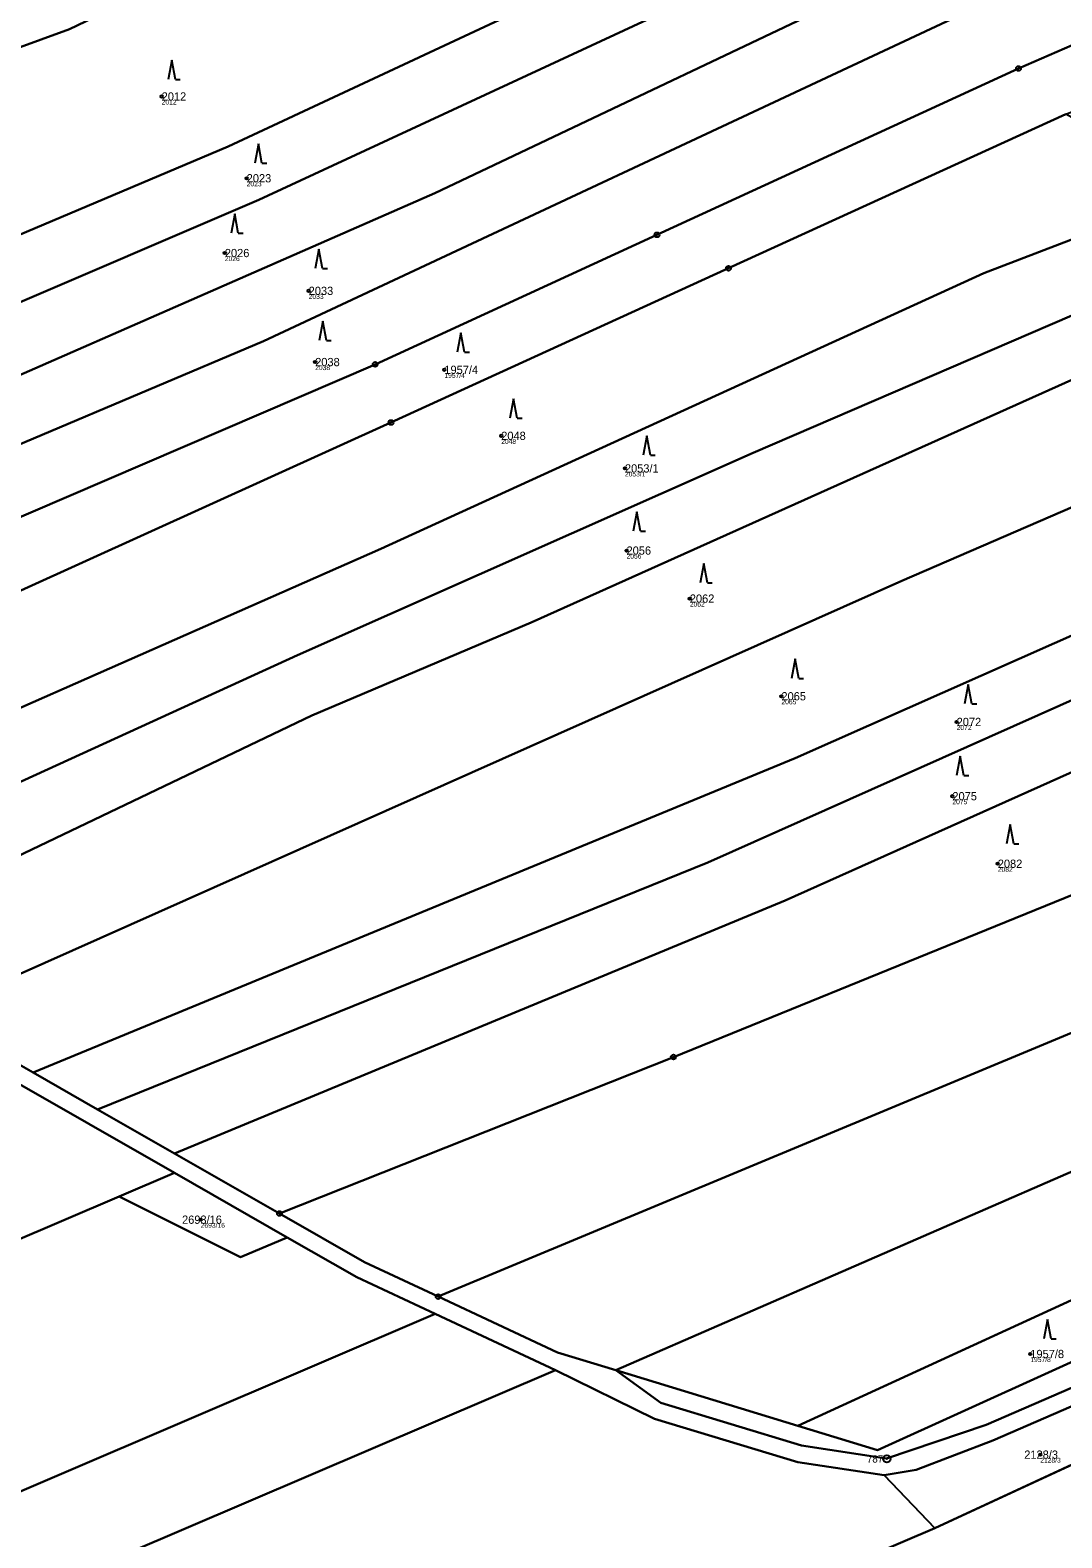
# Model space of a CAD drawing. Extents: x -761891 to -756141, y -1178507 to -1171885.
# Drawn here: x -757716.7 to -757504, y -1174721.1 to -1174410 of the extents above; entities that cross this region are included whole.
import ezdxf

# ---------------------------------------------------------------- set-up
doc = ezdxf.new("R2010")
doc.units = 0
for name, color, linetype in [('Definiční body', 7, 'Continuous'), ('Hranice parcel', 7, 'Continuous'), ('Parcelní čísla', 7, 'Continuous'), ('Polygon parcely', 7, 'Continuous'), ('Značky bodu BP', 7, 'Continuous'), ('Značky kultur', 7, 'Continuous')]:
    doc.layers.add(name, color=color, linetype=linetype)

msp = doc.modelspace()

# ---------------------------------------------------------------- linework, layer by layer
at = {"layer": 'Definiční body'}
for centre in [(-757689.58, -1174423.68), (-757672.05, -1174440.55), (-757676.56, -1174455.98), (-757659.27, -1174463.78), (-757657.93, -1174478.47), (-757631.29, -1174480.07), (-757619.57, -1174493.69), (-757594.06, -1174500.41), (-757593.73, -1174517.36), (-757580.68, -1174527.27), (-757561.79, -1174547.42), (-757525.66, -1174552.72), (-757526.54, -1174568.04), (-757517.18, -1174581.97), (-757681.54, -1174655.41), (-757510.47, -1174683.12), (-757508.42, -1174703.88)]:
    msp.add_circle(centre, 0.25, dxfattribs=at)
at = {"layer": 'Hranice parcel'}
for p, q in [((-757720.9, -1174622.29), (-757716.05, -1174625.07)), ((-757716.05, -1174625.07), (-757702.82, -1174632.65)), ((-757702.82, -1174632.65), (-757686.96, -1174641.73)), ((-757686.96, -1174641.73), (-757665.29, -1174654.14)), ((-757698.37, -1174650.64), (-757686.97, -1174645.75)), ((-757663.73, -1174659.06), (-757686.97, -1174645.75)), ((-757698.37, -1174650.64), (-757847.22, -1174714.28)), ((-757475.02, -1174659.61), (-757558.4, -1174697.92)), ((-757541.97, -1174702.93), (-757470.72, -1174670.54)), ((-757632.56, -1174671.28), (-757607.94, -1174682.8)), ((-757608.35, -1174686.49), (-757633.18, -1174674.85)), ((-757530.17, -1174719.02), (-757438.65, -1174676.61)), ((-757607.94, -1174682.8), (-757595.96, -1174686.46)), ((-757595.96, -1174686.46), (-757558.4, -1174697.92)), ((-757586.68, -1174693.2), (-757595.96, -1174686.46)), ((-757558.4, -1174697.92), (-757541.97, -1174702.93)), ((-757540.63, -1174708.11), (-757530.17, -1174719.02))]:
    msp.add_line(p, q, dxfattribs=at)
for points in [[(-757836.61, -1174456.52), (-757708.62, -1174409.82), (-757575.08, -1174345.67), (-757553.07, -1174336.53), (-757461.16, -1174294.5)], [(-757832.6, -1174529.23), (-757773.17, -1174505), (-757633.27, -1174443.65), (-757531.33, -1174395.17), (-757505.42, -1174386.53), (-757405.37, -1174340.89)], [(-757834.64, -1174544.42), (-757668.56, -1174474.18), (-757523.51, -1174406.2), (-757494.69, -1174396.51), (-757393.19, -1174351.46)], [(-757383.39, -1174359.89), (-757384.87, -1174360.55), (-757478.16, -1174402.78), (-757481.26, -1174404.13), (-757512.91, -1174417.9), (-757587.45, -1174452.21), (-757645.55, -1174478.95), (-757724.49, -1174512.85), (-757791.19, -1174541.49)], [(-757829.79, -1174499.12), (-757675.85, -1174434.02), (-757543.25, -1174371.98)], [(-757831.21, -1174514.29), (-757669.55, -1174444.98), (-757540.96, -1174385.22)], [(-757787.94, -1174557.17), (-757717.85, -1174525.29), (-757642.3, -1174490.93), (-757572.72, -1174459.12), (-757503.13, -1174427.3)], [(-757779.11, -1174576.43), (-757644.4, -1174517.03), (-757520.05, -1174460.13), (-757475.03, -1174442.84)], [(-757774.07, -1174590.37), (-757661.58, -1174538.91), (-757567.65, -1174497.23), (-757497.93, -1174467.16), (-757458.15, -1174450.46)], [(-757774.15, -1174606.71), (-757658.65, -1174551.41), (-757613.38, -1174532.23), (-757446.9, -1174457.47)], [(-757743.5, -1174615.68), (-757536.97, -1174523.64), (-757433.26, -1174478.72)], [(-757716.05, -1174625.07), (-757558.95, -1174560.18), (-757397.9, -1174488.71)], [(-757702.82, -1174632.65), (-757576.98, -1174581.74), (-757387.9, -1174497.31)], [(-757686.96, -1174641.73), (-757561.03, -1174589.57), (-757376.7, -1174506.94)], [(-757361.59, -1174527.65), (-757454.97, -1174569.33), (-757584.07, -1174621.86), (-757665.29, -1174654.14)], [(-757632.56, -1174671.28), (-757492.58, -1174612.93), (-757347.75, -1174552.61)], [(-757595.96, -1174686.46), (-757428.02, -1174613.29), (-757333.1, -1174576.04)], [(-757686.97, -1174645.75), (-757722.27, -1174625.54), (-757779.26, -1174609.15), (-757780.37, -1174605.19)], [(-757663.73, -1174659.06), (-757673.32, -1174663.16), (-757698.37, -1174650.64)], [(-757665.29, -1174654.14), (-757647.76, -1174664.17), (-757632.56, -1174671.28)], [(-757633.18, -1174674.85), (-757649.37, -1174667.28), (-757663.73, -1174659.06)], [(-757424.85, -1174670.22), (-757474.54, -1174678.23), (-757519.61, -1174697.76), (-757540.11, -1174704.65), (-757557.65, -1174702.02), (-757586.68, -1174693.2)], [(-757840.01, -1174763.29), (-757736.64, -1174719.09), (-757633.18, -1174674.85)], [(-757438.65, -1174676.61), (-757475.44, -1174682.43), (-757518.22, -1174700.97), (-757534.02, -1174707.03), (-757540.63, -1174708.11)], [(-757608.35, -1174686.49), (-757722.64, -1174735.36), (-757836.93, -1174784.23)], [(-757540.63, -1174708.11), (-757558.42, -1174705.44), (-757587.97, -1174696.47), (-757608.35, -1174686.49)], [(-757530.17, -1174719.02), (-757678.67, -1174782.52), (-757827.8, -1174846.29)]]:
    msp.add_lwpolyline(points, dxfattribs=at)
at = {"layer": 'Polygon parcely'}
for points in [[(-757461.16, -1174294.5), (-757471.56, -1174286.51), (-757482.64, -1174277.29), (-757526.4, -1174295.86), (-757569.78, -1174314.58), (-757560.57, -1174326.68), (-757582.53, -1174333.77), (-757724.45, -1174399.36), (-757839.12, -1174443.47), (-757837.57, -1174451.54), (-757836.61, -1174456.52), (-757708.62, -1174409.82), (-757575.08, -1174345.67), (-757553.07, -1174336.53)], [(-757524.8, -1174365.52), (-757426.79, -1174322.38), (-757438.86, -1174312.47), (-757461.16, -1174294.5), (-757553.07, -1174336.53), (-757575.08, -1174345.67), (-757708.62, -1174409.82), (-757836.61, -1174456.52), (-757832.64, -1174477.13), (-757831.66, -1174482.23), (-757829.6, -1174492.92), (-757829.34, -1174494.3), (-757829.79, -1174499.12), (-757675.85, -1174434.02), (-757543.25, -1174371.98)], [(-757405.37, -1174340.89), (-757415.54, -1174332.1), (-757515.09, -1174375.99), (-757540.96, -1174385.22), (-757669.55, -1174444.98), (-757831.21, -1174514.29), (-757831.36, -1174515.94), (-757832.6, -1174529.23), (-757773.17, -1174505), (-757633.27, -1174443.65), (-757531.33, -1174395.17), (-757505.42, -1174386.53)], [(-757393.19, -1174351.46), (-757405.37, -1174340.89), (-757505.42, -1174386.53), (-757531.33, -1174395.17), (-757633.27, -1174443.65), (-757773.17, -1174505), (-757832.6, -1174529.23), (-757832.75, -1174530.8), (-757833.74, -1174541.47), (-757834.64, -1174544.42), (-757668.56, -1174474.18), (-757523.51, -1174406.2), (-757494.69, -1174396.51)], [(-757839.4, -1174560.18), (-757791.19, -1174541.49), (-757724.49, -1174512.85), (-757645.55, -1174478.95), (-757587.45, -1174452.21), (-757512.91, -1174417.9), (-757481.26, -1174404.13), (-757478.16, -1174402.78), (-757384.87, -1174360.55), (-757383.39, -1174359.89), (-757393.19, -1174351.46), (-757494.69, -1174396.51), (-757523.51, -1174406.2), (-757668.56, -1174474.18), (-757834.64, -1174544.42), (-757834.87, -1174545.19)], [(-757481.26, -1174404.13), (-757512.91, -1174417.9), (-757587.45, -1174452.21), (-757645.55, -1174478.95), (-757724.49, -1174512.85), (-757791.19, -1174541.49), (-757839.4, -1174560.18), (-757844.17, -1174575.94), (-757787.94, -1174557.17), (-757717.85, -1174525.29), (-757642.3, -1174490.93), (-757572.72, -1174459.12), (-757503.13, -1174427.3), (-757470.6, -1174414.56), (-757467.05, -1174413.17), (-757370.83, -1174370.15), (-757383.39, -1174359.89), (-757384.87, -1174360.55), (-757478.16, -1174402.78)], [(-757540.96, -1174385.22), (-757543.25, -1174371.98), (-757675.85, -1174434.02), (-757829.79, -1174499.12), (-757831.21, -1174514.29), (-757669.55, -1174444.98)], [(-757475.03, -1174442.84), (-757503.13, -1174427.3), (-757572.72, -1174459.12), (-757642.3, -1174490.93), (-757717.85, -1174525.29), (-757787.94, -1174557.17), (-757782.2, -1174577.79), (-757779.11, -1174576.43), (-757644.4, -1174517.03), (-757520.05, -1174460.13)], [(-757497.93, -1174467.16), (-757458.15, -1174450.46), (-757475.03, -1174442.84), (-757520.05, -1174460.13), (-757644.4, -1174517.03), (-757779.11, -1174576.43), (-757774.07, -1174590.37), (-757661.58, -1174538.91), (-757567.65, -1174497.23)], [(-757778.06, -1174592.66), (-757774.15, -1174606.71), (-757658.65, -1174551.41), (-757613.38, -1174532.23), (-757446.9, -1174457.47), (-757458.15, -1174450.46), (-757497.93, -1174467.16), (-757567.65, -1174497.23), (-757661.58, -1174538.91), (-757774.07, -1174590.37)], [(-757433.26, -1174478.72), (-757446.9, -1174457.47), (-757613.38, -1174532.23), (-757658.65, -1174551.41), (-757774.15, -1174606.71), (-757743.5, -1174615.68), (-757536.97, -1174523.64)], [(-757397.9, -1174488.71), (-757433.26, -1174478.72), (-757536.97, -1174523.64), (-757743.5, -1174615.68), (-757720.9, -1174622.29), (-757716.05, -1174625.07), (-757558.95, -1174560.18)], [(-757397.9, -1174488.71), (-757558.95, -1174560.18), (-757716.05, -1174625.07), (-757702.82, -1174632.65), (-757576.98, -1174581.74), (-757387.9, -1174497.31)], [(-757387.9, -1174497.31), (-757576.98, -1174581.74), (-757702.82, -1174632.65), (-757686.96, -1174641.73), (-757561.03, -1174589.57), (-757376.7, -1174506.94)], [(-757665.29, -1174654.14), (-757584.07, -1174621.86), (-757454.97, -1174569.33), (-757361.59, -1174527.65), (-757376.7, -1174506.94), (-757561.03, -1174589.57), (-757686.96, -1174641.73)], [(-757647.76, -1174664.17), (-757632.56, -1174671.28), (-757492.58, -1174612.93), (-757347.75, -1174552.61), (-757361.59, -1174527.65), (-757454.97, -1174569.33), (-757584.07, -1174621.86), (-757665.29, -1174654.14)], [(-757428.02, -1174613.29), (-757333.1, -1174576.04), (-757347.75, -1174552.61), (-757492.58, -1174612.93), (-757632.56, -1174671.28), (-757607.94, -1174682.8), (-757595.96, -1174686.46)], [(-757323.89, -1174597.68), (-757333.1, -1174576.04), (-757428.02, -1174613.29), (-757595.96, -1174686.46), (-757558.4, -1174697.92), (-757475.02, -1174659.61), (-757438.59, -1174642.88), (-757406.81, -1174629.24), (-757387.26, -1174622.49)], [(-757698.37, -1174650.64), (-757686.97, -1174645.75), (-757722.27, -1174625.54), (-757779.26, -1174609.15), (-757780.37, -1174605.19), (-757859.49, -1174630.9), (-757847.22, -1174714.28)], [(-757289.48, -1174625.51), (-757288.83, -1174623.42), (-757287.99, -1174621.52), (-757291.35, -1174621.26), (-757331.41, -1174634.9), (-757426.45, -1174674.68), (-757438.65, -1174676.61), (-757530.17, -1174719.02), (-757678.67, -1174782.52), (-757827.8, -1174846.29), (-757825.79, -1174859.97), (-757693.73, -1174805.47), (-757647.06, -1174786.21), (-757625.7, -1174777.4), (-757603.77, -1174768.35), (-757572.31, -1174755.37), (-757550.49, -1174746.36), (-757528.71, -1174737.37), (-757451.29, -1174705.42), (-757416.09, -1174690.9), (-757295.79, -1174641.25), (-757292, -1174627.42)], [(-757663.73, -1174659.06), (-757686.97, -1174645.75), (-757698.37, -1174650.64), (-757673.32, -1174663.16)], [(-757633.18, -1174674.85), (-757649.37, -1174667.28), (-757663.73, -1174659.06), (-757673.32, -1174663.16), (-757698.37, -1174650.64), (-757847.22, -1174714.28), (-757840.01, -1174763.29), (-757736.64, -1174719.09)], [(-757446.31, -1174659.44), (-757470.72, -1174670.54), (-757541.97, -1174702.93), (-757558.4, -1174697.92), (-757595.96, -1174686.46), (-757586.68, -1174693.2), (-757557.65, -1174702.02), (-757540.11, -1174704.65), (-757519.61, -1174697.76), (-757474.54, -1174678.23), (-757424.85, -1174670.22), (-757429.67, -1174660.51), (-757442.4, -1174667.06)], [(-757541.97, -1174702.93), (-757470.72, -1174670.54), (-757475.02, -1174659.61), (-757558.4, -1174697.92)], [(-757633.18, -1174674.85), (-757736.64, -1174719.09), (-757840.01, -1174763.29), (-757836.93, -1174784.23), (-757722.64, -1174735.36), (-757608.35, -1174686.49)], [(-757518.22, -1174700.97), (-757534.02, -1174707.03), (-757540.63, -1174708.11), (-757530.17, -1174719.02), (-757438.65, -1174676.61), (-757475.44, -1174682.43)], [(-757722.64, -1174735.36), (-757836.93, -1174784.23), (-757827.8, -1174846.29), (-757678.67, -1174782.52), (-757530.17, -1174719.02), (-757540.63, -1174708.11), (-757558.42, -1174705.44), (-757587.97, -1174696.47), (-757608.35, -1174686.49)]]:
    msp.add_lwpolyline(points, close=True, dxfattribs=at)
for points in [[(-757474.54, -1174678.23), (-757519.61, -1174697.76), (-757540.11, -1174704.65), (-757557.65, -1174702.02), (-757586.68, -1174693.2), (-757595.96, -1174686.46), (-757607.94, -1174682.8), (-757632.56, -1174671.28), (-757647.76, -1174664.17), (-757665.29, -1174654.14), (-757686.96, -1174641.73), (-757702.82, -1174632.65), (-757716.05, -1174625.07), (-757720.9, -1174622.29), (-757743.5, -1174615.68), (-757774.15, -1174606.71), (-757778.06, -1174592.66), (-757782.2, -1174577.79), (-757787.94, -1174557.17), (-757844.17, -1174575.94), (-757861.98, -1174611.87)], [(-757872.99, -1174634.73), (-757858.86, -1174614.39), (-757849.02, -1174602.25), (-757838.7, -1174584.13), (-757819.55, -1174574.23), (-757795.27, -1174567.6), (-757788.76, -1174569.17), (-757780.01, -1174600.6), (-757780.37, -1174605.19), (-757779.26, -1174609.15), (-757722.27, -1174625.54), (-757686.97, -1174645.75), (-757663.73, -1174659.06), (-757649.37, -1174667.28), (-757633.18, -1174674.85), (-757608.35, -1174686.49), (-757587.97, -1174696.47), (-757558.42, -1174705.44), (-757540.63, -1174708.11), (-757534.02, -1174707.03), (-757518.22, -1174700.97), (-757475.44, -1174682.43)]]:
    msp.add_lwpolyline(points, dxfattribs=at)
at = {"layer": 'Značky bodu BP'}
for centre, radius in [((-757512.91, -1174417.9), 0.5), ((-757512.91, -1174417.9), 0.0303), ((-757587.45, -1174452.21), 0.5), ((-757587.45, -1174452.21), 0.0303), ((-757572.72, -1174459.12), 0.5), ((-757572.72, -1174459.12), 0.0303), ((-757645.55, -1174478.95), 0.5), ((-757645.55, -1174478.95), 0.0303), ((-757642.3, -1174490.93), 0.5), ((-757642.3, -1174490.93), 0.0303), ((-757584.07, -1174621.86), 0.5), ((-757584.07, -1174621.86), 0.0303), ((-757665.29, -1174654.14), 0.5), ((-757665.29, -1174654.14), 0.0303), ((-757632.56, -1174671.28), 0.5), ((-757632.56, -1174671.28), 0.0303), ((-757540.06, -1174704.77), 0.75), ((-757540.06, -1174704.77), 0.03)]:
    msp.add_circle(centre, radius, dxfattribs=at)
at = {"layer": 'Značky kultur'}
for p, q in [((-757687.49, -1174416.2), (-757688.24, -1174420.2)), ((-757686.74, -1174420.2), (-757687.49, -1174416.2)), ((-757686.74, -1174420.2), (-757685.74, -1174420.2)), ((-757669.65, -1174433.45), (-757670.4, -1174437.45)), ((-757668.9, -1174437.45), (-757669.65, -1174433.45)), ((-757668.9, -1174437.45), (-757667.9, -1174437.45)), ((-757674.53, -1174447.86), (-757675.28, -1174451.86)), ((-757673.78, -1174451.86), (-757674.53, -1174447.86)), ((-757673.78, -1174451.86), (-757672.78, -1174451.86)), ((-757657.17, -1174455.15), (-757657.92, -1174459.15)), ((-757656.42, -1174459.15), (-757657.17, -1174455.15)), ((-757656.42, -1174459.15), (-757655.42, -1174459.15)), ((-757656.38, -1174470.03), (-757657.13, -1174474.03)), ((-757655.63, -1174474.03), (-757656.38, -1174470.03)), ((-757655.63, -1174474.03), (-757654.63, -1174474.03)), ((-757627.89, -1174472.41), (-757628.64, -1174476.41)), ((-757627.14, -1174476.41), (-757627.89, -1174472.41)), ((-757627.14, -1174476.41), (-757626.14, -1174476.41)), ((-757617.03, -1174486.07), (-757617.78, -1174490.07)), ((-757616.28, -1174490.07), (-757617.03, -1174486.07)), ((-757616.28, -1174490.07), (-757615.28, -1174490.07)), ((-757589.55, -1174493.71), (-757590.3, -1174497.71)), ((-757588.8, -1174497.71), (-757589.55, -1174493.71)), ((-757588.8, -1174497.71), (-757587.8, -1174497.71)), ((-757591.59, -1174509.37), (-757592.34, -1174513.37)), ((-757590.84, -1174513.37), (-757591.59, -1174509.37)), ((-757590.84, -1174513.37), (-757589.84, -1174513.37)), ((-757577.8, -1174520.05), (-757578.55, -1174524.05)), ((-757577.05, -1174524.05), (-757577.8, -1174520.05)), ((-757577.05, -1174524.05), (-757576.05, -1174524.05)), ((-757558.98, -1174539.73), (-757559.73, -1174543.73)), ((-757558.23, -1174543.73), (-757558.98, -1174539.73)), ((-757558.23, -1174543.73), (-757557.23, -1174543.73)), ((-757523.27, -1174544.97), (-757524.02, -1174548.97)), ((-757522.52, -1174548.97), (-757523.27, -1174544.97)), ((-757522.52, -1174548.97), (-757521.52, -1174548.97)), ((-757524.91, -1174559.79), (-757525.66, -1174563.79)), ((-757524.16, -1174563.79), (-757524.91, -1174559.79)), ((-757524.16, -1174563.79), (-757523.16, -1174563.79)), ((-757514.61, -1174573.87), (-757515.36, -1174577.87)), ((-757513.86, -1174577.87), (-757514.61, -1174573.87)), ((-757513.86, -1174577.87), (-757512.86, -1174577.87)), ((-757506.91, -1174676.01), (-757507.66, -1174680.01)), ((-757506.16, -1174680.01), (-757506.91, -1174676.01)), ((-757506.16, -1174680.01), (-757505.16, -1174680.01))]:
    msp.add_line(p, q, dxfattribs=at)

# ---------------------------------------------------------------- texts
at = {"layer": 'Definiční body'}
for s, p in [('2012', (-757689.58, -1174425.34)), ('2023', (-757672.05, -1174442.21)), ('2026', (-757676.56, -1174457.64)), ('2033', (-757659.27, -1174465.44)), ('2038', (-757657.93, -1174480.13)), ('1957/4', (-757631.29, -1174481.73)), ('2048', (-757619.57, -1174495.35)), ('2053/1', (-757594.06, -1174502.07)), ('2056', (-757593.73, -1174519.02)), ('2062', (-757580.68, -1174528.93)), ('2065', (-757561.79, -1174549.08)), ('2072', (-757525.66, -1174554.38)), ('2075', (-757526.54, -1174569.7)), ('2082', (-757517.18, -1174583.63)), ('2693/16', (-757681.54, -1174657.07)), ('1957/8', (-757510.47, -1174684.78)), ('2128/3', (-757508.42, -1174705.54))]:
    msp.add_text(s, height=1, dxfattribs=at).set_placement(p)
at = {"layer": 'Parcelní čísla'}
for s, p in [('2012', (-757689.58, -1174424.53)), ('2023', (-757672.05, -1174441.4)), ('2026', (-757676.56, -1174456.83)), ('2033', (-757659.27, -1174464.63)), ('2038', (-757657.93, -1174479.32)), ('1957/4', (-757631.29, -1174480.92)), ('2048', (-757619.57, -1174494.54)), ('2053/1', (-757594.06, -1174501.26)), ('2056', (-757593.73, -1174518.21)), ('2062', (-757580.68, -1174528.12)), ('2065', (-757561.79, -1174548.27)), ('2072', (-757525.66, -1174553.57)), ('2075', (-757526.54, -1174568.89)), ('2082', (-757517.18, -1174582.82)), ('2693/16', (-757685.38, -1174656.26)), ('1957/8', (-757510.47, -1174683.97)), ('2128/3', (-757511.72, -1174704.73))]:
    msp.add_text(s, height=1.7, dxfattribs=at).set_placement(p)
at = {"layer": 'Značky bodu BP'}
msp.add_text('787', height=1.5, dxfattribs=at).set_placement((-757544.16, -1174705.52))

doc.saveas('drawing.dxf')
